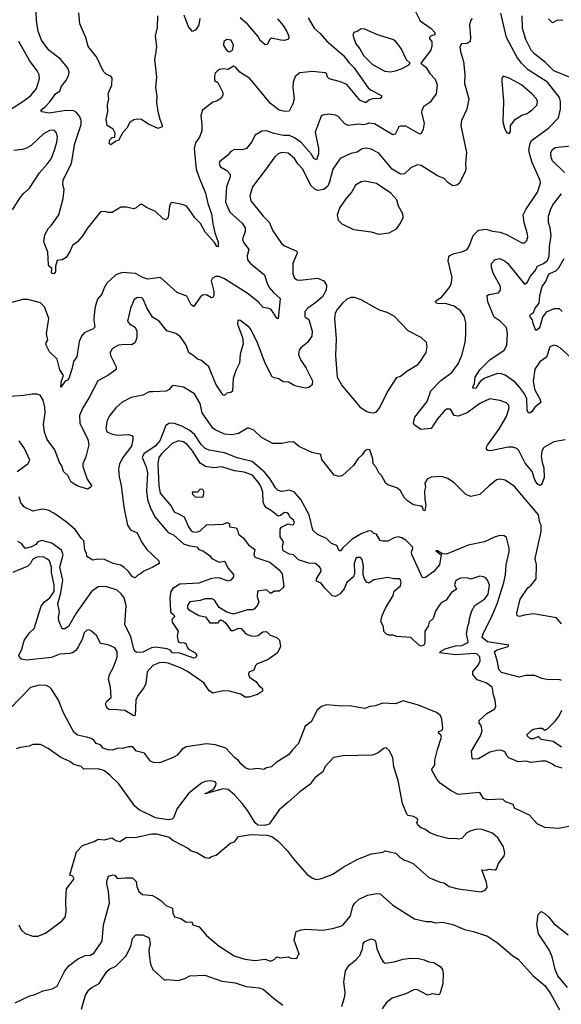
# Model space of a CAD drawing. Extents: x 1771496 to 1971148, y 471553 to 643630.
# Tile 439 of 656: x 1883542 to 1887784, y 578922 to 586635. Entities that reach past the tile are written whole.
import ezdxf

# ---------------------------------------------------------------- set-up
doc = ezdxf.new("R2010")
doc.units = 0

msp = doc.modelspace()

# ---------------------------------------------------------------- linework, layer by layer
at = {"layer": '0CON10XD'}
for points in [[(1885800, 586650), (1885847.6, 586567.6), (1885895.8, 586525.8), (1885947.6, 586467.6), (1886075, 586358.2), (1886119.3, 586299.3), (1886159.2, 586259.2), (1886271.9, 586101.9), (1886295, 586083.3), (1886375, 586040), (1886375.6, 586025), (1886365, 586018.1), (1886303.8, 586016.2), (1886275.5, 586004.5), (1886255, 585985.8), (1886245, 585985.7), (1886205.4, 586005.4), (1886169, 586049), (1886105, 586127.3), (1886055, 586148.7), (1885965, 586172.4), (1885951.8, 586185), (1885943.4, 586213.4), (1885935, 586219.3), (1885835, 586229.5), (1885735, 586218.5), (1885700.2, 586189.8), (1885684.6, 586145.4), (1885681.5, 586105), (1885690.6, 586015), (1885680.5, 585975), (1885652.5, 585917.5), (1885615, 585915.8), (1885575, 585927.5), (1885505, 585979.2), (1885344.2, 586175), (1885266.7, 586225), (1885235, 586260), (1885215, 586270), (1885175, 586246), (1885135, 586250), (1885107.5, 586245), (1885090, 586235), (1885073.3, 586215), (1885066.7, 586195), (1885068.3, 586158.3), (1885093, 586143), (1885133.3, 586065), (1885132.5, 586045), (1885120.7, 586019.3), (1885085, 585997.5), (1885055, 585990), (1884973.8, 585925), (1884960, 585885), (1884969.2, 585815), (1884967.5, 585765), (1884948.6, 585715), (1884919.5, 585670.5), (1884907.3, 585625), (1884923.9, 585465), (1884943.5, 585403.5), (1884997.3, 585277.3), (1885016, 585195), (1885044.7, 585115), (1885055.4, 585035.4), (1885070.6, 584965), (1885095, 584892.5), (1885097.3, 584862.7), (1885095, 584856.7), (1885085, 584859.2), (1885068.6, 584888.6), (1884995, 584970.6), (1884958.1, 585038.1), (1884912.9, 585082.9), (1884865, 585156.7), (1884845, 585176.2), (1884813.3, 585186.7), (1884735, 585203.3), (1884725, 585197.5), (1884713.8, 585175), (1884703.9, 585086.1), (1884685, 585066.7), (1884665, 585076.2), (1884605, 585132.5), (1884533.9, 585163.9), (1884495, 585190), (1884477, 585183), (1884455, 585160), (1884435, 585152.5), (1884375, 585166.2), (1884335, 585167.5), (1884265, 585123.3), (1884235, 585123.8), (1884205, 585133.3), (1884175, 585128.8), (1884069.5, 585000.5), (1884035.6, 584945), (1883995.3, 584894.7), (1883954.4, 584865), (1883938.1, 584825), (1883905, 584771.2), (1883875, 584754), (1883835, 584747.5), (1883821.4, 584705), (1883823.1, 584665), (1883818.7, 584651.3), (1883807.2, 584642.8), (1883790, 584650), (1883794.4, 584685), (1883772.5, 584702.5), (1883766.4, 584715), (1883761.4, 584815), (1883730, 584895), (1883739.7, 584950.3), (1883768.3, 585001.7), (1883790.8, 585025), (1883847.3, 585105), (1883882.7, 585235), (1883889.4, 585305), (1883878.6, 585345), (1883882.1, 585377.9), (1883948.3, 585511.7), (1883972.6, 585665), (1884023.1, 585815), (1884022.2, 585845), (1884010.5, 585880.5), (1883985, 585910.6), (1883965, 585920.5), (1883905, 585923.8), (1883771.5, 585901.5), (1883715, 585913.8), (1883707.5, 585925), (1883745, 585954), (1883778.4, 585991.6), (1883825, 586057.8), (1883855, 586075.6), (1883869.6, 586115), (1883902, 586155), (1883923.3, 586195), (1883928.6, 586225), (1883918.1, 586255), (1883899.2, 586279.2), (1883862.5, 586325), (1883770.6, 586395), (1883712.1, 586475), (1883687.3, 586545), (1883675.4, 586605.4), (1883665.5, 586745)], [(1884621.5, 586665), (1884617.9, 586575), (1884603.2, 586505), (1884612, 586425), (1884605.6, 586364.4), (1884597.1, 586325), (1884612.5, 586185), (1884605.4, 586105), (1884614.5, 586035), (1884612.2, 585985), (1884622.5, 585915), (1884638, 585855), (1884656, 585815), (1884657.5, 585795), (1884625, 585782.5), (1884545, 585819.4), (1884495, 585852.5), (1884465, 585856.4), (1884435, 585851.1), (1884405, 585828.6), (1884380.5, 585785), (1884349.1, 585750.9), (1884315, 585688.2), (1884295, 585682.5), (1884255, 585655.6), (1884241.4, 585665), (1884247.4, 585692.6), (1884265, 585711.4), (1884285.7, 585714.3), (1884290, 585745), (1884275, 585777.5), (1884227.5, 585805), (1884218.8, 585855), (1884232, 585915), (1884229.2, 585965), (1884240, 586015), (1884233.3, 586055), (1884263.3, 586125), (1884266.1, 586176.1), (1884255, 586192.5), (1884219.3, 586209.3), (1884198.3, 586228.3), (1884170.8, 586285), (1884143.1, 586345), (1884078, 586425), (1884060.9, 586495), (1884012.4, 586602.4), (1884005, 586690)], [(1886628.5, 586725), (1886677.1, 586625), (1886765, 586565.8), (1886793.8, 586535), (1886793, 586517), (1886765, 586509.2), (1886751.9, 586495), (1886750, 586485), (1886770, 586465), (1886769.2, 586425), (1886761.2, 586395), (1886683.3, 586295), (1886722.7, 586262.7), (1886754.4, 586214.4), (1886795, 586168.8), (1886810.8, 586125), (1886802.5, 586055), (1886755, 585985.8), (1886708, 585955), (1886690, 585925), (1886687.5, 585905), (1886709.4, 585825), (1886702.3, 585777.7), (1886686.9, 585743.1), (1886675, 585739.2), (1886565, 585800), (1886525, 585800.8), (1886512, 585795), (1886482, 585738), (1886465, 585734.2), (1886319.9, 585819.9), (1886276.3, 585823.7), (1886257.7, 585817.7), (1886235, 585810.6), (1886196.8, 585816.8), (1886115, 585806.7), (1886088.3, 585818.3), (1886035, 585876.7), (1886015, 585888), (1885965, 585894.2), (1885915, 585886.7), (1885902, 585878), (1885856.2, 585755), (1885883.2, 585625), (1885882.9, 585585), (1885865, 585536), (1885845, 585547.1), (1885823.3, 585583.3), (1885745, 585673.1), (1885695, 585710.5), (1885655, 585726.5), (1885605, 585727.1), (1885535, 585742.5), (1885475, 585764.3), (1885438.8, 585761.2), (1885385, 585730), (1885357.1, 585675), (1885318.8, 585625), (1885285, 585615.7), (1885225, 585617.1), (1885195, 585602.9), (1885168.1, 585571.9), (1885108, 585525), (1885102.9, 585505), (1885115, 585482.9)], [(1887815, 583344.5), (1887725, 583328.1), (1887646.8, 583283.2), (1887630, 583255), (1887625.6, 583215), (1887632.5, 583165), (1887646.5, 583125), (1887650.3, 583049.7), (1887634, 583005), (1887625, 582990), (1887615, 582986.2), (1887595, 583000), (1887575, 583030), (1887554.4, 583095), (1887500.1, 583160.1), (1887449.8, 583259.8), (1887435, 583276.5), (1887405, 583287.1), (1887366.9, 583286.9), (1887228.5, 583258.5), (1887209.1, 583259.1), (1887198.1, 583268.1), (1887196.7, 583285), (1887205, 583302.9), (1887293.5, 583425), (1887355, 583526), (1887375.5, 583595), (1887371.4, 583615), (1887355, 583634.2), (1887303, 583653), (1887225, 583665.7), (1887145, 583627.8), (1887047.1, 583555), (1886975, 583528.4), (1886943.5, 583535), (1886914.6, 583584.6), (1886885, 583584.4), (1886865, 583569.4), (1886810.6, 583505), (1886765, 583432), (1886684.2, 583424.2), (1886630.5, 583460.5), (1886626.7, 583475), (1886637.6, 583522.4), (1886733.6, 583645), (1886762.9, 583727.1), (1886840.9, 583809.1), (1886925, 583870), (1886975, 583940), (1887005.5, 584005), (1887030, 584105), (1887036.8, 584165), (1887035, 584260), (1887021.7, 584311.7), (1886993, 584353), (1886945, 584390), (1886885, 584410), (1886815, 584410.8), (1886802.5, 584415), (1886798.8, 584425), (1886805, 584436.2), (1886846.7, 584463.3), (1886875, 584494.2), (1886912.3, 584545), (1886924.5, 584575), (1886930, 584615), (1886896.9, 584745), (1886901.9, 584778.1), (1886911.3, 584788.7), (1886945, 584804.2), (1887005, 584815.6), (1887045, 584836), (1887065, 584866.2), (1887092.5, 584945), (1887134.7, 584985.3), (1887195, 584993.1), (1887245, 584977.3), (1887305, 584969.5), (1887359.9, 584949.9), (1887475, 584887.1), (1887495, 584888), (1887514.2, 584905), (1887520.6, 584935), (1887517.3, 584965), (1887493.1, 585045), (1887485.6, 585105), (1887505, 585147.5), (1887598.2, 585285), (1887620.5, 585355), (1887617.3, 585375), (1887555.5, 585515), (1887537.6, 585577.6), (1887529.3, 585615), (1887539.6, 585665), (1887551.2, 585688.8), (1887684.2, 585785), (1887762.7, 585867.3), (1887776.9, 585935), (1887776.3, 585995), (1887768.4, 586025), (1887675, 586144.6), (1887525, 586242.7), (1887471.5, 586295), (1887434.5, 586345), (1887355.4, 586495), (1887309.4, 586685)], [(1887085, 586643.8), (1887075, 586632.5), (1887065.7, 586595), (1887073.1, 586495), (1887068.6, 586465), (1887045, 586447.5), (1887002.5, 586445), (1886987.7, 586422.3), (1886993.1, 586385), (1887018.2, 586308.2), (1887027.1, 586205), (1887025.4, 586135), (1887058.9, 586015), (1887043.1, 585935), (1887002.5, 585845), (1886995.7, 585805), (1887042, 585595), (1887032.1, 585512.1), (1887037.1, 585465), (1887031.4, 585445), (1886986.8, 585353.2), (1886965, 585339.2), (1886935, 585334), (1886895, 585360), (1886865, 585391.4), (1886815, 585411.4), (1886685, 585492.5), (1886655, 585498), (1886605, 585474.2), (1886555, 585427.5), (1886525, 585424), (1886460, 585465), (1886355, 585588.1), (1886295, 585620.5), (1886255, 585627.8), (1886225, 585623.3), (1886183.9, 585596.1), (1886135, 585585.5), (1886052.9, 585547.1), (1885993.8, 585465), (1885969.2, 585365), (1885955, 585331.9), (1885922.9, 585305), (1885876.8, 585296.8), (1885855, 585304.5), (1885822.1, 585335), (1885759.6, 585465), (1885718.9, 585505), (1885695, 585546.9), (1885645, 585588.2), (1885595, 585595.5), (1885567, 585583), (1885540.4, 585559.6), (1885464.1, 585455.9), (1885363.8, 585325), (1885344.4, 585255.6), (1885352.2, 585215), (1885448.9, 585095), (1885495, 585048.6), (1885525, 584980.8), (1885592.2, 584882.2), (1885615, 584863.1), (1885712.7, 584822.7), (1885714.2, 584805), (1885680.6, 584725), (1885682.2, 584645), (1885695, 584610), (1885715, 584597.1), (1885735, 584594.4), (1885875, 584611.1), (1885925, 584588.6), (1885944.1, 584555.9), (1885941.4, 584515), (1885913.6, 584465), (1885861.7, 584418.3), (1885797.1, 584375), (1885775, 584348.8), (1885775, 584306.7), (1885805, 584287.5), (1885812.2, 584267.8), (1885831.2, 584195), (1885829.5, 584155), (1885795.6, 584105), (1885742.9, 584065), (1885731.4, 584045), (1885725.8, 584015), (1885737.1, 583975), (1885785.5, 583905), (1885834.6, 583804.6), (1885831.8, 583775), (1885805, 583752.6), (1885778.7, 583748.7), (1885697.6, 583767.6), (1885646.2, 583796.2), (1885605, 583798.6), (1885572.1, 583822.1), (1885535, 583828.9), (1885518.2, 583838.2), (1885464.5, 583945), (1885405, 584102.5), (1885354.5, 584205), (1885340, 584225), (1885265, 584281.2), (1885251.2, 584278.8), (1885248.8, 584248.8), (1885286.7, 584145), (1885291.1, 584095), (1885279.1, 584050.9), (1885268.5, 584015), (1885262.9, 583945), (1885233.2, 583886.8), (1885212.5, 583825), (1885208, 583725), (1885195, 583713.8), (1885165, 583708), (1885145, 583691.2), (1885135, 583693.8), (1885078.6, 583778.6), (1885024.3, 583915), (1884964.3, 583964.3), (1884935, 583975.8), (1884897.7, 584007.7), (1884865.5, 584025.5), (1884845.9, 584085.9), (1884800.7, 584150.7), (1884765, 584176.5), (1884695, 584197.8), (1884635, 584274.4), (1884582.7, 584305), (1884536.5, 584376.5), (1884508.1, 584445), (1884498, 584455), (1884465, 584458.5), (1884437.3, 584442.7), (1884410, 584375), (1884385, 584272.5), (1884401.7, 584251.7), (1884445.5, 584225.5), (1884458.8, 584195), (1884460, 584145), (1884445, 584106.7), (1884420.9, 584089.1), (1884365, 584091.5), (1884315.9, 584084.1), (1884275.4, 584064.6), (1884260.2, 584049.8), (1884251.1, 584025), (1884253.3, 584005), (1884296.6, 583916.6), (1884297.5, 583895), (1884232, 583848), (1884154.6, 583805.4), (1884086.7, 583675), (1884036.7, 583595), (1884009.4, 583535), (1884011.9, 583475), (1884075.6, 583345), (1884083.3, 583305), (1884059.8, 583210.2), (1884037.1, 583155), (1884035.7, 583135), (1884070.9, 583035), (1884102.9, 582985), (1884098.3, 582971.7), (1884073.6, 582956.4), (1883992.1, 582982.1), (1883945, 583011.9), (1883917.8, 583065), (1883885.4, 583095), (1883871.2, 583141.2), (1883852.5, 583165), (1883818.1, 583265), (1883755.6, 583345), (1883735.5, 583405), (1883726.9, 583465), (1883741.8, 583555), (1883738.8, 583598.8), (1883725.3, 583655.3), (1883702.8, 583692.8), (1883675, 583701.5), (1883638.7, 583701.3), (1883575, 583690.5), (1883465, 583683.3)], [(1884951.5, 586645), (1884944, 586595), (1884920, 586555), (1884895, 586543.3), (1884865, 586580), (1884831.1, 586671.1)], [(1885561.4, 586641.4), (1885605, 586590), (1885635, 586543.8), (1885650, 586505), (1885646.4, 586483.6), (1885615, 586473.3), (1885586, 586474), (1885515, 586490), (1885500.6, 586479.4), (1885479.7, 586440.3), (1885465, 586438), (1885425, 586471.2), (1885405.6, 586505.6), (1885327.7, 586597.7), (1885269.5, 586649.5)], [(1887866.2, 586176.2), (1887725.5, 586235), (1887660.5, 586300.5), (1887576.4, 586365), (1887548.2, 586395), (1887505, 586480.8), (1887478.5, 586565), (1887477.5, 586665)], [(1887795, 586627.7), (1887755, 586630.8), (1887715, 586611.2), (1887682.3, 586642.3)], [(1886445, 586227.5), (1886485, 586234.3), (1886537, 586253), (1886588.3, 586281.7), (1886600, 586295), (1886571.7, 586321.7), (1886529.3, 586409.3), (1886485, 586465.7), (1886465, 586479.4), (1886345, 586515.7), (1886245, 586560), (1886215, 586563.3), (1886185, 586542.5), (1886157.5, 586535), (1886151.2, 586515), (1886174, 586445), (1886205, 586406.2), (1886234.7, 586354.7), (1886305, 586284.2), (1886401.7, 586231.7), (1886445, 586227.5)], [(1883465, 585928.8), (1883575, 585999.2), (1883628.7, 586041.3), (1883673.3, 586095), (1883696.9, 586175), (1883693.4, 586203.4), (1883678.6, 586235), (1883617.8, 586315), (1883534.4, 586465)], [(1885185, 586383.8), (1885207.5, 586395), (1885217.1, 586435), (1885198.8, 586475), (1885165, 586480), (1885141.2, 586465), (1885138, 586435), (1885155, 586403.8), (1885169.2, 586389.2), (1885185, 586383.8)], [(1887375, 585742.5), (1887385, 585760), (1887386.7, 585805), (1887425, 585856.7), (1887475, 585886.7), (1887515, 585901.2), (1887555, 585928.8), (1887591.2, 585965), (1887596.2, 585995), (1887588.8, 586015), (1887552, 586055), (1887471.4, 586125), (1887375, 586176.2), (1887327, 586193), (1887318, 586175), (1887317.1, 586155), (1887331.9, 585995), (1887326.1, 585836.1), (1887337.5, 585785), (1887355, 585750), (1887375, 585742.5)], [(1883484.4, 585145), (1883547.5, 585245), (1883573.2, 585276.8), (1883618.9, 585315), (1883695.9, 585434.1), (1883757.6, 585502.4), (1883787.5, 585545), (1883812.5, 585605), (1883832.1, 585675), (1883837.3, 585715), (1883830.5, 585749.5), (1883810.7, 585770.7), (1883774, 585766), (1883728.8, 585741.2), (1883630.4, 585649.6), (1883595, 585629.1), (1883562.4, 585617.6), (1883495, 585610)], [(1887807.8, 585437.7), (1887715, 585530.6), (1887703.1, 585555), (1887701.2, 585595), (1887715, 585619.4), (1887735, 585633.5), (1887855, 585648.1)], [(1885115, 585482.9), (1885165, 585454.4), (1885190.6, 585425), (1885191.1, 585405), (1885161.8, 585325), (1885153.8, 585205), (1885188, 585128), (1885285, 585040), (1885308.2, 585005), (1885308.5, 584975), (1885285.8, 584915), (1885290.8, 584895), (1885337.1, 584835), (1885324.3, 584785), (1885326.9, 584755), (1885350, 584725), (1885458.6, 584635), (1885476.7, 584575), (1885496.1, 584536.1), (1885528.2, 584498.2), (1885581.7, 584451.7), (1885565, 584292.5), (1885555, 584296.7), (1885510.8, 584365), (1885495, 584373.1), (1885449.1, 584379.1), (1885409.4, 584425), (1885323.4, 584493.4), (1885145, 584604.2), (1885105, 584623.8), (1885075, 584623.3), (1885050.5, 584609.5), (1885040.5, 584589.5), (1885062, 584505), (1885062, 584475), (1885055, 584457.5), (1885045, 584456.2), (1885005, 584480.6), (1884972.8, 584477.2), (1884955, 584462), (1884905, 584388.8), (1884885, 584401.2), (1884849.5, 584469.5), (1884775, 584498), (1884645, 584614.2), (1884545, 584602.9), (1884506.1, 584616.1), (1884447.8, 584647.8), (1884345, 584655.6), (1884293.7, 584636.3), (1884225, 584570), (1884203.1, 584535), (1884184.3, 584485), (1884151.9, 584445), (1884133.2, 584386.8), (1884125.7, 584324.3), (1884123.3, 584285), (1884130, 584225), (1884117.8, 584212.2), (1884047.8, 584182.2), (1884025.6, 584155), (1884008.1, 584115), (1883988.9, 583995), (1883961.9, 583958.1), (1883952.8, 583905), (1883925.4, 583824.6), (1883915, 583810.8), (1883898, 583802), (1883865, 583757.5), (1883870, 583805), (1883885, 583847.5), (1883855, 583893.3), (1883834.5, 583974.5), (1883773.9, 584033.9), (1883748.7, 584085), (1883749.4, 584105), (1883762.5, 584125), (1883751.1, 584175), (1883770.8, 584295), (1883736.4, 584386.4), (1883705, 584417.8), (1883605, 584443.9), (1883565, 584442.7), (1883440.3, 584409.7)], [(1886355, 584955.7), (1886435, 584964.2), (1886493.2, 584996.8), (1886525, 585040), (1886544, 585085), (1886542, 585115), (1886509.2, 585175), (1886495.7, 585225), (1886448, 585275), (1886335, 585350.8), (1886245, 585370), (1886215, 585366), (1886172.6, 585337.4), (1886142.6, 585287.4), (1886095, 585232), (1886049.2, 585165), (1886029.2, 585105), (1886036.2, 585065), (1886065, 585036), (1886155, 584992.5), (1886295, 584972.5), (1886355, 584955.7)], [(1887895, 583955.6), (1887775, 584063.1), (1887745, 584080.8), (1887725, 584084.2), (1887695, 584073.3), (1887668.7, 583991.3), (1887615, 583955.7), (1887575, 583897.1), (1887562.4, 583802.4), (1887573.6, 583743.6), (1887585, 583718.6), (1887616.5, 583665), (1887624, 583635), (1887575, 583599.2), (1887555.6, 583565), (1887535, 583552), (1887525, 583556.7), (1887517.1, 583575), (1887513.1, 583665), (1887494.4, 583704.4), (1887457.2, 583757.2), (1887421.5, 583795), (1887345, 583850.4), (1887315, 583860.7), (1887285, 583862.7), (1887183.4, 583826.6), (1887148.1, 583801.9), (1887115, 583748.5), (1887093.8, 583745), (1887091.4, 583755), (1887104.3, 583785), (1887108.2, 583835), (1887145, 583892), (1887225, 583970.6), (1887335, 584045.8), (1887357.8, 584085), (1887362.2, 584175), (1887355, 584223.3), (1887305, 584272.5), (1887256.9, 584305), (1887208.1, 584425), (1887203.3, 584475), (1887217.1, 584482.9), (1887292.5, 584495), (1887308, 584515), (1887306.9, 584545), (1887252.9, 584645), (1887237, 584693), (1887237.5, 584725), (1887265, 584757.5), (1887303, 584763), (1887345, 584743.3), (1887365, 584726.2), (1887495, 584563.8), (1887515, 584576.7), (1887543.3, 584626.7), (1887576.5, 584665), (1887596.2, 584703.8), (1887644.8, 584725.2), (1887675, 584748.6), (1887688.6, 584781.4), (1887690, 584855), (1887702.9, 584945), (1887695.5, 585005), (1887682.9, 585045), (1887683.8, 585095), (1887698.2, 585145), (1887717.8, 585185), (1887785, 585270.6)], [(1887789.5, 584349.5), (1887769.1, 584369.1), (1887725, 584368.9), (1887665, 584342.5), (1887635.2, 584304.8), (1887615, 584228.6), (1887605, 584213.1), (1887585, 584201.2), (1887562.9, 584255), (1887558, 584285), (1887541.4, 584301.4), (1887538.1, 584315), (1887542, 584325), (1887565, 584341.2), (1887580, 584375), (1887609.5, 584415), (1887615, 584473.3), (1887634, 584545), (1887663.4, 584585), (1887680.8, 584630.8), (1887694.4, 584645.6), (1887741.1, 584668.9), (1887765, 584691.2), (1887807, 584763)], [(1886315, 583556), (1886335, 583564), (1886363.2, 583596.8), (1886420.6, 583715), (1886495, 583831.2), (1886525, 583841.2), (1886575, 583882), (1886658.8, 583935), (1886676.6, 583953.4), (1886725, 584027.5), (1886734, 584075), (1886728.8, 584105), (1886685, 584146), (1886585, 584196.7), (1886475, 584312), (1886420.3, 584340.3), (1886359.3, 584359.3), (1886215, 584439.4), (1886165, 584458.1), (1886135, 584457.8), (1886105, 584444.4), (1886070, 584415), (1886026.9, 584365), (1886011.9, 584335), (1886007.5, 584295), (1886020.6, 584135), (1886015.6, 584004.4), (1886028.1, 583835), (1886067.8, 583767.8), (1886205, 583601.4), (1886255, 583567.5), (1886275, 583560.8), (1886315, 583556)], [(1887785, 581901.2), (1887771.7, 581918.3), (1887745, 581948.6), (1887565, 581980), (1887495, 581970.8), (1887455, 581958.8), (1887436.7, 581965), (1887435.8, 581985), (1887462.5, 582095), (1887522.5, 582185), (1887547.5, 582205), (1887586, 582255), (1887589.2, 582365), (1887578.9, 582415), (1887625.6, 582625), (1887625.8, 582675), (1887615.8, 582695), (1887604.3, 582755), (1887417.2, 582977.3), (1887345, 583026.7), (1887303.2, 583036.8), (1887275, 583029.2), (1887217.9, 582982.1), (1887145, 582916.2), (1887075, 582900), (1887035, 582916.2), (1886945, 583006.7), (1886895, 583040), (1886845, 583056.7), (1886765, 583052.5), (1886732.5, 583035), (1886713.8, 583005), (1886718.8, 582975), (1886711.2, 582945), (1886713.9, 582876.1), (1886721.4, 582835), (1886715, 582786.7), (1886705, 582790), (1886696, 582815), (1886685, 582824.2), (1886625, 582835.5), (1886580, 582865), (1886553.2, 582893.2), (1886523.1, 582943.1), (1886495, 582967.1), (1886425, 582990), (1886405.8, 583005.8), (1886375, 583063.3), (1886354.2, 583084.2), (1886330.9, 583130.9), (1886310, 583155), (1886308.1, 583195), (1886285, 583266.2), (1886265, 583268), (1886245, 583258), (1886224.2, 583225.8), (1886188.8, 583195), (1886155, 583143.3), (1886070, 583065), (1886045, 583056.7), (1886005, 583067.5), (1885909.3, 583189.3), (1885900, 583225), (1885892.3, 583232.3), (1885840.9, 583240.9), (1885805, 583254.3), (1885724.3, 583294.3), (1885687.3, 583327.3), (1885645, 583326), (1885595, 583314), (1885525, 583314), (1885435, 583362), (1885375, 583420), (1885335, 583434), (1885325, 583433.8), (1885256.5, 583393.5), (1885205, 583383.2), (1885145, 583386.9), (1885071.7, 583421.7), (1885054.7, 583434.7), (1884971.8, 583555), (1884955, 583628.8), (1884910.8, 583705), (1884825, 583756.4), (1884745, 583770), (1884732.5, 583765), (1884711.7, 583738.3), (1884690, 583725), (1884585, 583720), (1884555, 583720), (1884506, 583694), (1884414.2, 583675.8), (1884345, 583639.5), (1884294.4, 583595), (1884245, 583530.8), (1884226.5, 583495), (1884215.6, 583435), (1884221.1, 583415), (1884230.6, 583405), (1884268, 583388), (1884305, 583380.4), (1884395, 583384.3), (1884418.9, 583378.9), (1884427, 583367), (1884427.8, 583345), (1884416.2, 583295), (1884350, 583205), (1884324, 583156), (1884315.5, 583115), (1884320, 583055), (1884337, 582987), (1884356.7, 582815), (1884385.6, 582675), (1884408.6, 582638.6), (1884462.5, 582615), (1884494.4, 582545), (1884535, 582486), (1884631.2, 582395), (1884633.9, 582376.1), (1884585, 582345.7), (1884515, 582316), (1884487, 582293), (1884465.9, 582284.1), (1884445, 582262.5), (1884425, 582271.2), (1884392.6, 582312.6), (1884356.4, 582346.4), (1884330.9, 582360.9), (1884275, 582374.3), (1884205, 582405.8), (1884155, 582410), (1884115, 582400), (1884075, 582423.8), (1884068, 582435), (1884065, 582456.7), (1884050.6, 582480.6), (1884045, 582553.3), (1884025, 582570), (1883975, 582641.4), (1883905, 582701.4), (1883810.2, 582770.2), (1883765, 582793.1), (1883718.8, 582801.2), (1883645, 582784), (1883578.8, 582815), (1883550, 582850), (1883536.8, 582896.8)], [(1887785, 581458.6), (1887766.2, 581466.2), (1887682.6, 581462.6), (1887630, 581475), (1887575, 581496.7), (1887505, 581498.4), (1887454.7, 581485.3), (1887315, 581521.2), (1887293.8, 581545), (1887284.6, 581605.4), (1887261.3, 581685), (1887280.8, 581699.2), (1887366.2, 581725), (1887373.8, 581735), (1887205, 581761.6), (1887164.5, 581795), (1887170.9, 581825), (1887245, 581972), (1887284.4, 582065.6), (1887333.3, 582225), (1887347.8, 582285), (1887352.2, 582365), (1887375.8, 582465.8), (1887375.8, 582494.2), (1887355, 582577.5), (1887335, 582591.2), (1887305, 582594), (1887265, 582584.2), (1887182.5, 582545), (1887055, 582518.6), (1886885, 582448.1), (1886851.2, 582451.2), (1886817.5, 582475), (1886800, 582475), (1886843.3, 582443.3), (1886829.4, 582365), (1886785, 582312), (1886720, 582265), (1886697, 582263), (1886613.6, 582445), (1886609.4, 582465), (1886620, 582495), (1886618, 582505), (1886565, 582558), (1886535, 582575.8), (1886505, 582583.8), (1886475, 582576), (1886425, 582550), (1886385, 582550), (1886365, 582556.2), (1886335, 582603.8), (1886315, 582610), (1886297.2, 582627.2), (1886275, 582630), (1886221.2, 582611.2), (1886144.8, 582565.2), (1886071.8, 582498.2), (1886055, 582473.8), (1886045, 582473.3), (1886025, 582515.8), (1885982.7, 582532.7), (1885945, 582570), (1885875, 582601.2), (1885837.5, 582635), (1885808.2, 582755), (1885743.1, 582875), (1885695, 582932.5), (1885655, 582950), (1885595, 582938.5), (1885565, 582946.9), (1885545, 582967.5), (1885501.9, 583041.9), (1885459.7, 583089.7), (1885363.3, 583173.3), (1885245, 583203.8), (1885145, 583241.6), (1885025, 583261.5), (1884995, 583276.4), (1884962.5, 583307.5), (1884912.9, 583382.9), (1884875, 583416.4), (1884811.9, 583451.9), (1884755, 583471.6), (1884715, 583474.6), (1884685.6, 583455), (1884639.1, 583335), (1884601.5, 583295), (1884515, 583233.5), (1884500.4, 583205), (1884532.3, 583132.3), (1884541.8, 583085), (1884534.1, 582945), (1884541.8, 582875), (1884562.3, 582815), (1884600.6, 582740.6), (1884705, 582618.1), (1884745, 582599.4), (1884825, 582530), (1884875, 582513.7), (1884928.8, 582505), (1884945, 582484.3), (1884980.9, 582470.9), (1885027.8, 582437.8), (1885046, 582415), (1885105, 582385.7), (1885145, 582393.3), (1885149.5, 582389.5), (1885170.6, 582340.6), (1885215, 582290), (1885215, 582270), (1885195.5, 582244.5), (1885175, 582235.7), (1885105, 582261.5), (1885065, 582261.1), (1885035, 582255.5), (1884945, 582221.5), (1884795, 582213.5), (1884739.8, 582180.2), (1884724.6, 582155), (1884716.6, 582105), (1884723, 582003), (1884727.6, 581987.6), (1884745, 581974.4), (1884753.3, 581956.7), (1884734.4, 581935), (1884734.7, 581915), (1884782.9, 581845), (1884776.2, 581805), (1884783.1, 581765), (1884795, 581755.5), (1884833, 581753), (1884846.7, 581745), (1884850, 581725), (1884864.2, 581705), (1884916.7, 581675), (1884930, 581655), (1884917.5, 581635), (1884905, 581632), (1884795, 581671.9), (1884738.8, 581675), (1884721.4, 581695), (1884695.8, 581705.8), (1884605, 581719.1), (1884575, 581713.3), (1884505, 581679.1), (1884458.1, 581678.1), (1884445.3, 581685.3), (1884434.6, 581705), (1884413.3, 581803.3), (1884364.4, 581895), (1884374.8, 582045), (1884359.5, 582105), (1884337.5, 582137.5), (1884306.2, 582166.2), (1884215, 582194.7), (1884155, 582192), (1884103.6, 582155), (1883982.9, 581987.1), (1883925, 581880.8), (1883895, 581862), (1883875, 581864), (1883847.3, 581925), (1883845.6, 581955), (1883853.3, 581995), (1883839.4, 582059.4), (1883864.8, 582145), (1883878.5, 582245), (1883855.9, 582345), (1883882.5, 582445), (1883868.1, 582478.1), (1883793.1, 582535), (1883715, 582555.4), (1883683.8, 582545), (1883668.8, 582525), (1883635, 582504.5), (1883585, 582491.4), (1883555, 582531.9), (1883526.2, 582546.2)], [(1886230.5, 582309.5), (1886235.3, 582355), (1886225, 582406.2), (1886210.9, 582420.9), (1886185, 582422.5), (1886175, 582414), (1886161.6, 582375), (1886164.4, 582295.6), (1886155, 582271.2), (1886103.9, 582226.1), (1886082.5, 582177.5), (1886052.8, 582137.2), (1886015, 582116.4), (1885991.9, 582121.9), (1885930.5, 582180.5), (1885902.1, 582222.1), (1885865, 582237.5), (1885865.8, 582255), (1885903.6, 582315), (1885900.5, 582335), (1885885.6, 582355), (1885855, 582373.8), (1885805, 582376.4), (1885725, 582404.6), (1885685, 582441.9), (1885655, 582448), (1885606.2, 582475), (1885598.8, 582505), (1885607.5, 582545), (1885582.5, 582585), (1885581.4, 582645), (1885591.1, 582658.9), (1885645, 582684.4), (1885675, 582676.7), (1885685, 582680), (1885693.1, 582695), (1885685.7, 582715), (1885660, 582735), (1885645.8, 582765), (1885635, 582770.6), (1885615, 582774.4), (1885585, 582751.5), (1885565, 582746.5), (1885515, 582787.3), (1885475, 582810.8), (1885455.6, 582835.6), (1885448, 582858), (1885445.3, 582935), (1885435.8, 582965), (1885418.7, 582998.7), (1885365.8, 583065.8), (1885300.7, 583090.7), (1885225, 583100.2), (1885125, 583131.6), (1885063.2, 583123.2), (1884995.6, 583135.6), (1884955, 583160.5), (1884895, 583257.9), (1884855, 583304.5), (1884825, 583327.2), (1884785.3, 583335.3), (1884735, 583314.5), (1884651.8, 583235), (1884630.7, 583205), (1884623.8, 583155), (1884632.7, 582982.7), (1884641.8, 582925), (1884727.1, 582825), (1884750.8, 582780.8), (1884785, 582762.9), (1884831.1, 582741.1), (1884863, 582663), (1884885, 582632.1), (1884905, 582621.2), (1884935, 582623.1), (1884955, 582631.6), (1885005, 582678.2), (1885135, 582682), (1885163, 582697), (1885175, 582693.8), (1885183.8, 582685), (1885185, 582662.5), (1885236.2, 582655), (1885248.8, 582635), (1885256.2, 582605), (1885292, 582575), (1885332.4, 582522.4), (1885383.8, 582485), (1885375.8, 582445), (1885382.5, 582425), (1885500.8, 582385), (1885573.3, 582325), (1885597.5, 582295), (1885610, 582195), (1885603.3, 582185), (1885575, 582158.8), (1885535, 582158.8), (1885515, 582141.2), (1885502.7, 582142.7), (1885475, 582168), (1885405, 582158.8), (1885402.5, 582115), (1885414.4, 582075), (1885405, 582048.8), (1885380.9, 582019.1), (1885365, 582013.1), (1885325, 582012.2), (1885215, 581978.1), (1885163.3, 581993.3), (1885105, 582031.5), (1885066.7, 582086.7), (1885048.9, 582098.9), (1884995, 582098.2), (1884955, 582085.4), (1884874.2, 582075), (1884856.9, 582045), (1884855.7, 582025), (1884862.9, 582015), (1884945, 581967.7), (1884996.1, 581956.1), (1885030.5, 581910.5), (1885095, 581911.2), (1885102.5, 581915), (1885103.6, 581926.4), (1885115, 581932.5), (1885135, 581926), (1885155, 581906.2), (1885195, 581850.8), (1885215, 581850), (1885255, 581867.5), (1885275, 581866), (1885313.5, 581823.5), (1885355, 581807.8), (1885385, 581804.6), (1885409.1, 581810.9), (1885445, 581839.2), (1885475, 581841.2), (1885504.5, 581814.5), (1885556.2, 581795), (1885577.1, 581775), (1885583.1, 581725), (1885560, 581675), (1885487.5, 581622.5), (1885398.1, 581585), (1885387.5, 581575), (1885375, 581540), (1885337, 581523), (1885332.9, 581505), (1885341.9, 581485), (1885391.7, 581451.7), (1885415, 581419.2), (1885444, 581395), (1885444.2, 581375), (1885405, 581349.7), (1885335, 581327.9), (1885306.7, 581326.7), (1885271.9, 581351.9), (1885185, 581375.2), (1885135, 581376.7), (1885055, 581359.5), (1885025, 581377.3), (1884985, 581438.8), (1884855, 581530), (1884805.9, 581555.9), (1884705, 581593.7), (1884665, 581600.3), (1884633, 581597), (1884585.2, 581574.8), (1884540.9, 581525), (1884528.8, 581435), (1884517.5, 581405), (1884465.4, 581334.6), (1884451.9, 581305), (1884446.8, 581183.2), (1884435, 581182.5), (1884365, 581222.5), (1884301.9, 581228.1), (1884240.9, 581230.9), (1884224.6, 581244.6), (1884213.1, 581275), (1884224.7, 581295.3), (1884257.5, 581325), (1884253.8, 581405), (1884237.5, 581465), (1884244.6, 581505), (1884275, 581557.1), (1884305, 581640), (1884304.7, 581685), (1884287.1, 581715), (1884235, 581738.9), (1884175, 581748.8), (1884145, 581808), (1884105, 581846), (1884085, 581854), (1884065, 581849.2), (1884047.4, 581832.6), (1884030.5, 581779.5), (1883999, 581721), (1883983.2, 581696.8), (1883961.1, 581678.9), (1883935, 581669.2), (1883855, 581664.6), (1883791.9, 581638.1), (1883595, 581618.5), (1883555, 581626.7), (1883543.3, 581635), (1883534.7, 581655), (1883559.1, 581705), (1883577.6, 581772.4), (1883615, 581830), (1883653.9, 581866.1), (1883709.7, 582040.3), (1883736.4, 582075), (1883777.1, 582105), (1883811.2, 582155), (1883812.4, 582205), (1883789.8, 582305), (1883791, 582345), (1883775.2, 582395.2), (1883755, 582412.5), (1883725, 582426.3), (1883675, 582423.4), (1883642.1, 582405), (1883626.3, 582375), (1883605, 582353), (1883488.6, 582305)], [(1883521.2, 583095), (1883604.4, 583155.6), (1883620.8, 583185), (1883579.2, 583275), (1883536.9, 583335)], [(1884975, 582893.8), (1884986.2, 582935), (1884976.7, 582955), (1884955, 582956.7), (1884935, 582933.3), (1884893.3, 582935), (1884895, 582917.5), (1884915, 582896.2), (1884975, 582893.8)], [(1887790.3, 580770.3), (1887735, 580788), (1887715, 580803.8), (1887665, 580826.2), (1887627.7, 580827.7), (1887545, 580816.2), (1887505, 580825.6), (1887445, 580820.8), (1887372.3, 580852.3), (1887359.2, 580865), (1887340.7, 580900.7), (1887313.6, 580913.6), (1887279.1, 580910.9), (1887225, 580895.6), (1887135, 580844.6), (1887091.7, 580841.7), (1887086.4, 580846.4), (1887079.4, 580905), (1887150, 581025), (1887162.5, 581065), (1887155.6, 581105), (1887139.5, 581125), (1887140.9, 581145), (1887200.2, 581199.8), (1887263, 581237), (1887271.7, 581258.3), (1887266.7, 581305), (1887249.2, 581355), (1887248.6, 581385), (1887241.4, 581405), (1887195, 581440.7), (1887124.2, 581464.2), (1887091.9, 581505), (1887091.5, 581528.5), (1887135, 581581.9), (1887148.9, 581611.1), (1887144.7, 581645), (1887125.4, 581665), (1887105, 581668.7), (1886955, 581660.6), (1886832.5, 581675), (1886837.5, 581685), (1886875, 581707.1), (1886955, 581730.5), (1887005, 581731.6), (1887050.8, 581755), (1887053.8, 581765), (1887042.1, 581825), (1887050.5, 581885), (1887062.5, 581915), (1887063.6, 581945), (1887082.2, 582005), (1887105.3, 582044.7), (1887185, 582098.9), (1887209.7, 582135), (1887220.5, 582205), (1887208.9, 582238.9), (1887191.7, 582261.7), (1887175, 582271.2), (1887145, 582275.4), (1887075, 582252.2), (1887045, 582261.4), (1886995, 582258.8), (1886958.1, 582241.9), (1886948.1, 582208.1), (1886963.3, 582175), (1886920.8, 582145), (1886881.9, 582088.1), (1886845, 582069.2), (1886831.4, 582055), (1886799.3, 582000.7), (1886779.2, 581945), (1886748, 581915), (1886740, 581885), (1886715.5, 581845), (1886715, 581750), (1886705.8, 581734.2), (1886685, 581726.2), (1886665, 581736.7), (1886605, 581796.2), (1886495, 581803.3), (1886465, 581813.3), (1886433.6, 581813.6), (1886415, 581820), (1886393, 581843), (1886391.7, 581881.7), (1886371.2, 581921.2), (1886381.4, 581968.6), (1886405.5, 582025), (1886466.6, 582125), (1886475, 582158.6), (1886525, 582199.2), (1886530, 582225), (1886525, 582247.1), (1886515, 582255.5), (1886475.6, 582255.6), (1886425, 582265.6), (1886315, 582247.1), (1886275, 582221.2), (1886258.8, 582228.8), (1886240.7, 582260.7), (1886231.1, 582285), (1886230.5, 582309.5)], [(1887865, 580318.8), (1887765, 580298), (1887655, 580306.2), (1887595, 580336.2), (1887534.1, 580404.1), (1887423.3, 580455), (1887413.8, 580465), (1887407.5, 580487.5), (1887347.8, 580507.8), (1887325, 580528.1), (1887205, 580522.5), (1887173.7, 580533.7), (1887145, 580580.6), (1886975, 580565.7), (1886915, 580596), (1886836, 580655), (1886810, 580685), (1886769.2, 580755), (1886770, 580765), (1886792.5, 580795), (1886792.5, 580835), (1886812.9, 580917.1), (1886846.2, 581015), (1886841.1, 581031.1), (1886823.1, 581043.1), (1886821.4, 581055), (1886850.3, 581069.7), (1886855.6, 581085), (1886848.9, 581155), (1886836.5, 581185), (1886805, 581207.5), (1886665.6, 581265.6), (1886545, 581299.4), (1886485, 581275.5), (1886385, 581282), (1886325, 581258.6), (1886285, 581254.4), (1886245, 581239.2), (1886125, 581260), (1886065, 581257.9), (1885945, 581266.5), (1885904.5, 581255.5), (1885872.2, 581225), (1885825.5, 581135), (1885778.3, 581101.7), (1885724.4, 580965), (1885677.1, 580915), (1885646.2, 580875), (1885549.5, 580815), (1885515, 580781.9), (1885475, 580772.9), (1885455, 580761.4), (1885405, 580768.6), (1885345, 580760.7), (1885312.8, 580772.8), (1885272.5, 580805), (1885255, 580831.2), (1885225, 580854), (1885157.3, 580927.3), (1885075, 580953.8), (1885005, 580962.5), (1884845, 580938.8), (1884815, 580921.2), (1884775, 580873.8), (1884737.7, 580852.3), (1884645, 580816.2), (1884595, 580813.8), (1884565, 580826.7), (1884517.9, 580887.9), (1884456.7, 580905), (1884427.8, 580937.8), (1884395, 580939.1), (1884355, 580928.7), (1884305, 580926.4), (1884265, 580913.1), (1884235.4, 580915.4), (1884195, 580929.1), (1884173.5, 580953.5), (1884140.8, 580965), (1884121.5, 580991.5), (1884105, 581003.1), (1884065, 581015.7), (1883995, 581030), (1883965, 581053.8), (1883884.2, 581205), (1883846, 581305), (1883790.3, 581390.3), (1883775, 581406), (1883748.8, 581418.8), (1883695, 581422.9), (1883626.6, 581403.4), (1883465, 581237.3)], [(1887785, 580937.3), (1887719.9, 580979.9), (1887627, 580997), (1887605, 581020.6), (1887565, 581001.8), (1887542.2, 581002.2), (1887517.5, 581025), (1887517.5, 581035), (1887545.6, 581064.4), (1887565.8, 581075.8), (1887605.5, 581085.5), (1887635, 581085.7), (1887655, 581070), (1887675, 581079.6), (1887738.3, 581141.7), (1887767.6, 581182.4), (1887788.4, 581225)], [(1883645, 579454.2), (1883685, 579454.3), (1883745, 579478.8), (1883875, 579576.7), (1883898.8, 579605), (1883906.1, 579646.1), (1883902.5, 579735), (1883907.5, 579825), (1883968.2, 579905), (1883958, 579925), (1883935, 579932.5), (1883936, 579945), (1883985.6, 580115), (1884034.7, 580165.3), (1884125, 580197.5), (1884155, 580214.3), (1884205, 580210), (1884264.5, 580224.5), (1884295.5, 580205.5), (1884325, 580198.1), (1884379.1, 580230.9), (1884445, 580229.2), (1884573.7, 580256.3), (1884612.1, 580257.9), (1884711.7, 580231.7), (1884743.3, 580205), (1884863.2, 580143.2), (1884884, 580125), (1884930.3, 580110.3), (1884995, 580072), (1885025, 580066.7), (1885045, 580080), (1885080.7, 580089.3), (1885195, 580186.2), (1885225, 580193.3), (1885255, 580235.6), (1885355, 580251.8), (1885476.4, 580246.4), (1885515.7, 580235.7), (1885565, 580200), (1885635.7, 580125.7), (1885682.7, 580062.7), (1885791.7, 579941.7), (1885835, 579908.8), (1885865, 579900), (1885905, 579906.2), (1885995, 579941.2), (1886075, 579996.2), (1886185, 580056.2), (1886295, 580101.2), (1886385, 580114), (1886405, 580123.8), (1886487.5, 580105), (1886515.9, 580075.9), (1886555, 580051.2), (1886582.3, 580042.3), (1886625, 580021.2), (1886745, 579916.2), (1886835, 579879.2), (1886865, 579874), (1886905, 579844.2), (1886975, 579825.8), (1887155, 579804), (1887187.5, 579815), (1887203.9, 579836.1), (1887198.6, 579875), (1887160, 579975), (1887195, 579972.5), (1887215, 579980), (1887266.1, 579973.9), (1887276.1, 579983.9), (1887292.9, 580025), (1887336.9, 580085), (1887340.8, 580105), (1887330.5, 580155), (1887286.2, 580226.2), (1887245, 580262.5), (1887165, 580290), (1887125, 580293.3), (1887075, 580280), (1887043.3, 580265), (1887005, 580220), (1886975, 580216.2), (1886955, 580220.8), (1886905, 580218), (1886815, 580240.8), (1886755, 580266), (1886714.1, 580294.1), (1886685, 580303.3), (1886662.7, 580322.7), (1886653.3, 580345), (1886660, 580365), (1886655, 580376.7), (1886625, 580392), (1886585, 580402), (1886575, 580412.5), (1886540.8, 580495), (1886505.6, 580675.6), (1886471.3, 580781.3), (1886462.9, 580855), (1886435, 580911.2), (1886410.9, 580930.9), (1886395, 580929.1), (1886348.2, 580891.8), (1886305, 580873.3), (1886075, 580868.1), (1885999.2, 580855), (1885933.8, 580785), (1885916.2, 580743.8), (1885854.2, 580695.8), (1885815, 580643.8), (1885735, 580586), (1885643.7, 580506.3), (1885574, 580445), (1885495, 580334), (1885458.3, 580321.7), (1885405.8, 580325.8), (1885385, 580343.3), (1885328, 580438), (1885285, 580495.8), (1885225, 580562.9), (1885175, 580604.4), (1885135, 580610), (1884995, 580570), (1884993.8, 580575), (1885011.2, 580578.8), (1885061.2, 580608.8), (1885077.5, 580635), (1885080, 580655), (1885072.5, 580665), (1885035, 580672), (1884995, 580667.1), (1884966.8, 580653.2), (1884866, 580575), (1884775.7, 580455), (1884745, 580382), (1884735, 580372.5), (1884705, 580365.8), (1884605, 580381.2), (1884476.2, 580445), (1884444.2, 580475), (1884318.6, 580648.6), (1884251.4, 580715), (1884205, 580750), (1884157.4, 580767.4), (1884045, 580762.5), (1884024.2, 580784.2), (1883965, 580800), (1883934.7, 580824.7), (1883864, 580855), (1883765, 580925.7), (1883705, 580956.2), (1883645, 580956.7), (1883616.1, 580943.9), (1883545.8, 580934.2), (1883515, 580922)], [(1883505, 578932), (1883621.2, 578988.8), (1883655, 578996), (1883725, 579026.2), (1883795, 579044), (1883835, 579063.8), (1883895, 579184), (1883928.8, 579225), (1883993.8, 579275), (1884055, 579304), (1884095, 579306.7), (1884125, 579326.2), (1884187.1, 579415), (1884197.8, 579545), (1884246, 579715), (1884238, 579805), (1884223.6, 579866.4), (1884223.6, 579886.4), (1884237.5, 579925), (1884275, 579936.2), (1884289.5, 579929.5), (1884305, 579907.5), (1884365, 579913.5), (1884425, 579911.2), (1884452.7, 579882.7), (1884458.5, 579845), (1884475, 579806.2), (1884502.9, 579782.9), (1884583, 579773), (1884616.1, 579756.1), (1884645.9, 579735.9), (1884687.5, 579695), (1884738.8, 579675), (1884742.2, 579635), (1884755, 579606.7), (1884805, 579594.4), (1884845, 579565.6), (1884888.8, 579568.8), (1884896.7, 579545), (1884947.9, 579527.9), (1885005, 579462), (1885105, 579376.7), (1885220.7, 579300.7), (1885305, 579274), (1885385, 579264.2), (1885465, 579276.2), (1885505, 579260), (1885535, 579272.5), (1885555, 579292.5), (1885585, 579286.7), (1885645, 579292.5), (1885665, 579282.5), (1885705, 579280), (1885718.3, 579291.7), (1885720, 579305), (1885730, 579315), (1885692, 579425), (1885707, 579493), (1885745, 579506.2), (1885785, 579510.8), (1885913, 579503), (1885992.5, 579515), (1886057.4, 579532.6), (1886075, 579544), (1886131.4, 579615), (1886150.3, 579689.7), (1886166.7, 579715), (1886200, 579745), (1886265, 579775.8), (1886335, 579790), (1886365, 579788), (1886465, 579698), (1886635, 579592), (1886725, 579569.4), (1886765, 579570), (1886795, 579560.8), (1886855, 579564.2), (1886935, 579547.5), (1887025, 579508), (1887095, 579492), (1887205, 579456), (1887285, 579402), (1887405, 579301.2), (1887445, 579276.2), (1887563.5, 579143.5), (1887656.4, 579066.4), (1887702.2, 579002.2), (1887769.1, 578879.1)], [(1887833.3, 579053.3), (1887755.3, 579145.3), (1887735.4, 579195), (1887712.4, 579292.4), (1887688.5, 579348.5), (1887604.2, 579475), (1887590.8, 579545), (1887601.2, 579625), (1887625, 579647.5), (1887653.6, 579633.6), (1887686.7, 579605), (1887725.8, 579555.8), (1887836.7, 579465)], [(1883534, 579545), (1883553.8, 579505), (1883585, 579476), (1883645, 579454.2)], [(1884025.5, 578884.5), (1884058, 578992), (1884082.5, 579035), (1884105.4, 579054.6), (1884164.7, 579085.3), (1884225, 579179.4), (1884245, 579196.9), (1884295, 579219.4), (1884372.1, 579297.9), (1884412.9, 579375), (1884424.1, 579435.9), (1884450, 579465), (1884505, 579466.7), (1884555, 579443.3), (1884563.5, 579395), (1884551.9, 579345), (1884557.2, 579287.2), (1884565.5, 579235), (1884584.7, 579194.7), (1884675, 579112), (1884695, 579116), (1884781.7, 579108.3), (1884835, 579123.3), (1884874.1, 579145.9), (1884991.1, 579148.9), (1885123.9, 579103.9), (1885228.8, 579088.8), (1885315, 579060.6), (1885415, 579050.8), (1885449, 579039), (1885528.5, 578968.5), (1885602.5, 578915)], [(1886065.4, 578905), (1886088.9, 578985), (1886091.1, 579015), (1886081.6, 579095), (1886094.5, 579185), (1886122.6, 579227.4), (1886175, 579269.2), (1886206.1, 579305), (1886226.2, 579355), (1886231.8, 579395), (1886245, 579412.9), (1886295, 579435.8), (1886322, 579425), (1886331.9, 579405), (1886340, 579355), (1886369.4, 579285), (1886388.6, 579255), (1886405, 579244.5), (1886475.5, 579254.5), (1886545, 579275.6), (1886605, 579281.9), (1886665, 579280), (1886709.4, 579269.4)], [(1886709.4, 579269.4), (1886745, 579255.6), (1886785, 579249.5), (1886835, 579217.5), (1886852.3, 579195), (1886859.2, 579165), (1886856.8, 579083.2), (1886832.5, 579005), (1886823.3, 578996.7), (1886775, 579003.8), (1886736, 578994), (1886656.7, 579035), (1886635, 579036.4), (1886566.6, 579003.4), (1886459.3, 578970.7), (1886415, 578935.4), (1886379.7, 578885)]]:
    msp.add_lwpolyline(points, dxfattribs=at)

doc.saveas('drawing.dxf')
